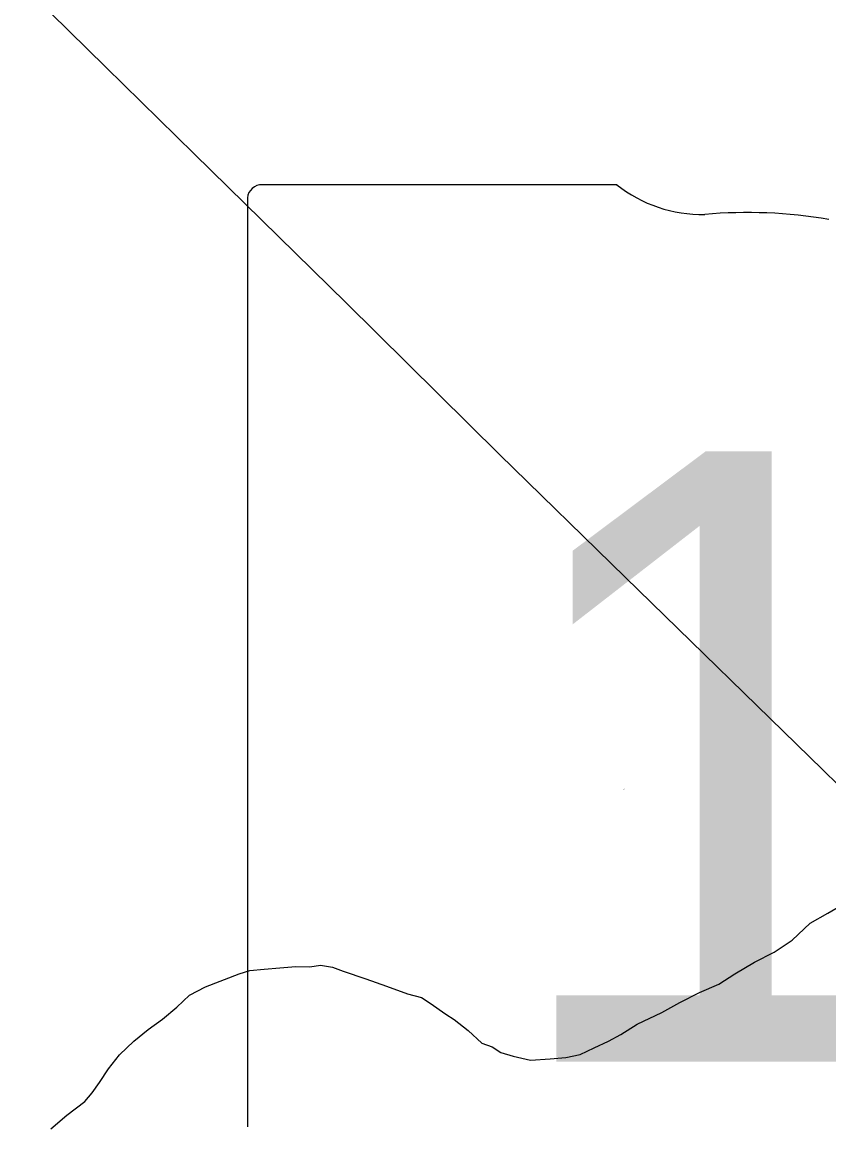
# Model space of a CAD drawing. Extents: x 2.1 to 73.9, y 4 to 26.
# Drawn here: x 47.9412 to 48.0284, y 23.8155 to 23.9349 of the extents above; entities that cross this region are included whole.
import ezdxf

# ---------------------------------------------------------------- set-up
doc = ezdxf.new("R2010")
doc.units = 0
for name, color, linetype in [('GM_X_Minor_River', 7, 'Continuous'), ('GM_X_State_Location', 7, 'Continuous'), ('GM_X_State_Route', 7, 'Continuous'), ('GM_X_State_Shield', 7, 'Continuous')]:
    doc.layers.add(name, color=color, linetype=linetype)

msp = doc.modelspace()

# ---------------------------------------------------------------- linework, layer by layer
at = {"layer": 'GM_X_Minor_River'}
for points in [[(47.9759249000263, 23.83232759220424), (47.978373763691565, 23.831506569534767), (47.98063133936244, 23.830689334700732), (47.982890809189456, 23.829873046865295), (47.98439933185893, 23.829454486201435), (47.98533399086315, 23.82886168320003), (47.987013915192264, 23.82767986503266), (47.987947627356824, 23.827087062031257), (47.98943815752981, 23.825909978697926), (47.99092300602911, 23.824543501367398), (47.992051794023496, 23.824134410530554), (47.992986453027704, 23.823541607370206), (47.99430558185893, 23.823128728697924), (47.99619478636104, 23.822700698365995), (47.99828758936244, 23.822838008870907), (48.00000065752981, 23.822984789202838), (48.00152811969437, 23.823324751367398), (48.0030659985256, 23.824045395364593), (48.00460387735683, 23.82476603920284), (48.00595236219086, 23.82549047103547), (48.00768910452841, 23.826585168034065), (48.01038039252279, 23.827845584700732), (48.01230652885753, 23.82893649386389), (48.0144239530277, 23.830020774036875), (48.0165356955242, 23.830916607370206), (48.01827243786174, 23.8320113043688), (48.0203936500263, 23.833285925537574), (48.02251107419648, 23.834372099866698), (48.024441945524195, 23.83565050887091), (48.026388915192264, 23.83749994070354), (48.0283159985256, 23.8385899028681), (48.02985766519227, 23.839498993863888)], [(47.94434346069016, 23.815285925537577), (47.94609156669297, 23.816760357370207), (47.948027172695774, 23.818230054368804), (47.94881126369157, 23.81915903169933), (47.94959914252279, 23.8202774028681), (47.95058588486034, 23.821771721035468), (47.95176296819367, 23.823260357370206), (47.95332073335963, 23.824738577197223), (47.95487186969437, 23.826028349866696), (47.95642016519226, 23.82712778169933), (47.9579722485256, 23.8284175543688), (47.95933493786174, 23.829711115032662), (47.961066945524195, 23.830616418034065), (47.964711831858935, 23.8320425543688), (47.96586050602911, 23.83239293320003), (47.967383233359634, 23.832544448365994), (47.9690972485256, 23.83269028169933), (47.97081031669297, 23.832837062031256), (47.97232736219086, 23.832798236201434), (47.9734722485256, 23.83295922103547), (47.974796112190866, 23.832735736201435), (47.9759249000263, 23.83232759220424)]]:
    msp.add_lwpolyline(points, dxfattribs=at)
at = {"layer": 'GM_X_State_Route'}
msp.add_lwpolyline([(47.85174537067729, 24.02533889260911), (47.863328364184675, 24.0144608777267), (47.87814491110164, 24.000262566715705), (47.88955017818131, 23.98925500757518), (47.90455936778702, 23.974811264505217), (47.91839726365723, 23.96139277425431), (47.9363331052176, 23.94372100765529), (47.950292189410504, 23.92998874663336), (47.959827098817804, 23.920621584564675), (47.9762654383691, 23.904534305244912), (47.992821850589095, 23.888127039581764), (48.00640811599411, 23.874894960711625), (48.02777701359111, 23.854063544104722), (48.03283125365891, 23.849097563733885)], dxfattribs=at)
at = {"layer": 'GM_X_State_Shield'}
for p, q in [((48.00552386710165, 23.917273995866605), (47.966915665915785, 23.917273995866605)), ((47.96561801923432, 23.915552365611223), (47.96561801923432, 23.81549224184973))]:
    msp.add_line(p, q, dxfattribs=at)
for centre, radius, start, end in [((47.96712813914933, 23.915765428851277), 0.001527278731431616, 98.1301027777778, 188.13010277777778), ((48.01471838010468, 23.92888994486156), 0.014813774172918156, 231.61950555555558, 271.11188333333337), ((48.01963004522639, 23.861099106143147), 0.053181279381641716, 80.48669166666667, 94.98826944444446)]:
    msp.add_arc(centre, radius, start, end, dxfattribs=at)

# ---------------------------------------------------------------- texts
at = {"layer": 'GM_X_State_Location'}
msp.add_text('15', height=9.46969696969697e-05, rotation=1e-05, dxfattribs=at).set_placement((48.00620259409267, 23.851980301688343))
at = {"layer": 'GM_X_State_Shield'}
msp.add_text('15', height=0.06591810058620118, dxfattribs=at).set_placement((47.99227173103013, 23.82254819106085))

doc.saveas('drawing.dxf')
